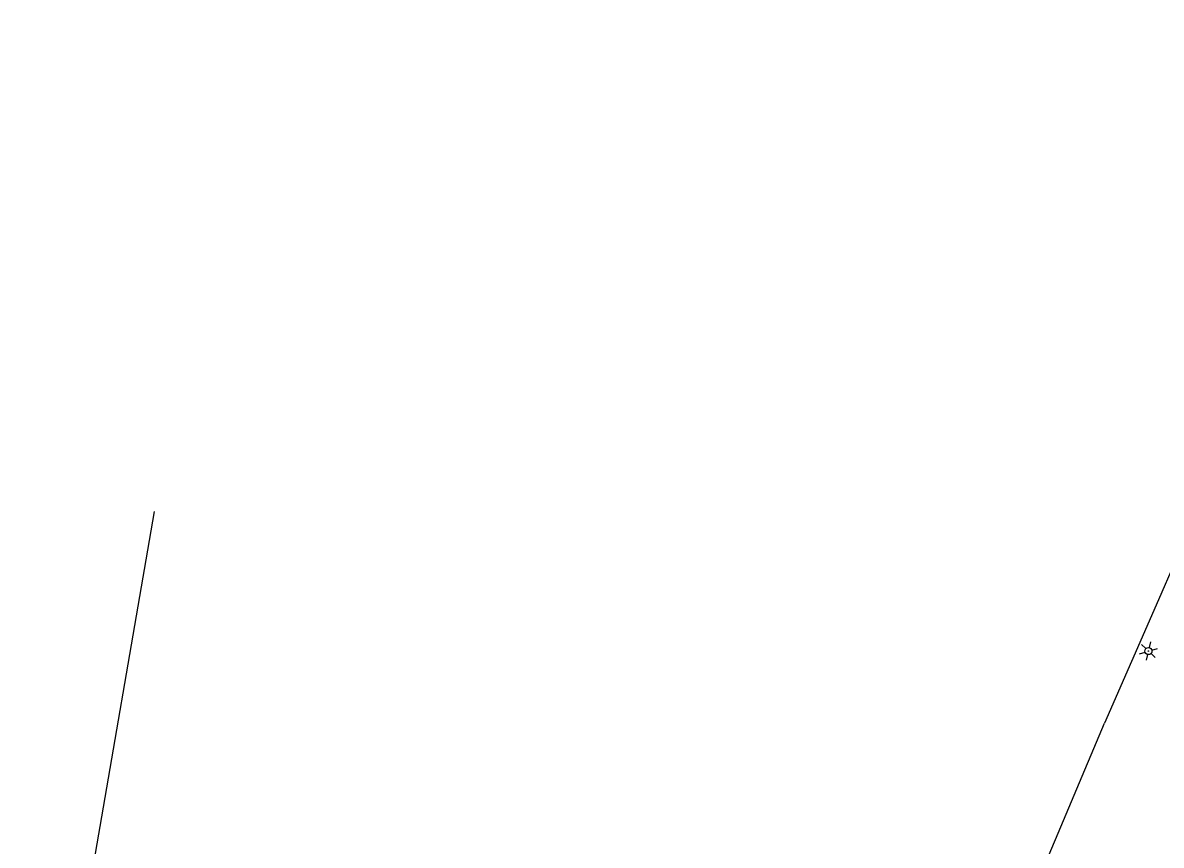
# Model space of a CAD drawing. Extents: x 588843 to 2552415, y 180129 to 269402.
# Drawn here: x 593389.9 to 593631.1, y 187139.8 to 187314.1 of the extents above; entities that cross this region are included whole.
import ezdxf

# ---------------------------------------------------------------- set-up
doc = ezdxf.new("R2010")
doc.units = 0
for name, color, linetype in [('Default', 7, 'Continuous'), ('E_DWY', 7, 'Continuous'), ('E_LTG', 7, 'Continuous'), ('Level 12', 7, 'Continuous')]:
    doc.layers.add(name, color=color, linetype=linetype)

# ---------------------------------------------------------------- blocks, each defined once
blk = doc.blocks.new('LPOL')
at = {"layer": 'Default'}
for p, q in [((-4, 0), (-1.5, 0)), ((-0.75, 1.3), (-2, 3.46)), ((0.75, 1.3), (2, 3.46)), ((1.5, 0), (4, 0)), ((-2, -3.46), (-0.75, -1.3)), ((2, -3.46), (0.75, -1.3))]:
    blk.add_line(p, q, dxfattribs=at)
for radius in [1.5, 1.5, 1.5, 0.125]:
    blk.add_circle((0, 0), radius, dxfattribs=at)

msp = doc.modelspace()

# ---------------------------------------------------------------- linework, layer by layer
at = {"layer": 'E_DWY'}
for points in [[(593683.6, 187314.1), (593682.68, 187311.77), (593671.53, 187285.83), (593657.31, 187253.9), (593643.81, 187222.36), (593630.54, 187191.83), (593619.1, 187165.67)], [(593480.89, 186750.48), (593481.26, 186752.95), (593488.04, 186796.08), (593493.2, 186821.94), (593498.06, 186843.12), (593505.32, 186873.85), (593513.98, 186905.19), (593525.62, 186940.74), (593534.91, 186966.59), (593544.98, 186991.81), (593560.19, 187026.68), (593572.33, 187054.22), (593584.92, 187084.41), (593605.1, 187132.52), (593619.1, 187165.67)]]:
    msp.add_lwpolyline(points, dxfattribs=at)
at = {"layer": 'Level 12'}
msp.add_lwpolyline([(593417.75, 187210.51), (593389.9, 187049.22)], dxfattribs=at)

# ---------------------------------------------------------------- block references
at = {"layer": 'E_LTG', "xscale": 0.4999999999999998, "yscale": 0.4999999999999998, "rotation": -103.29117397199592}
msp.add_blockref('LPOL', (593628.42, 187180.96), dxfattribs=at)

doc.saveas('drawing.dxf')
